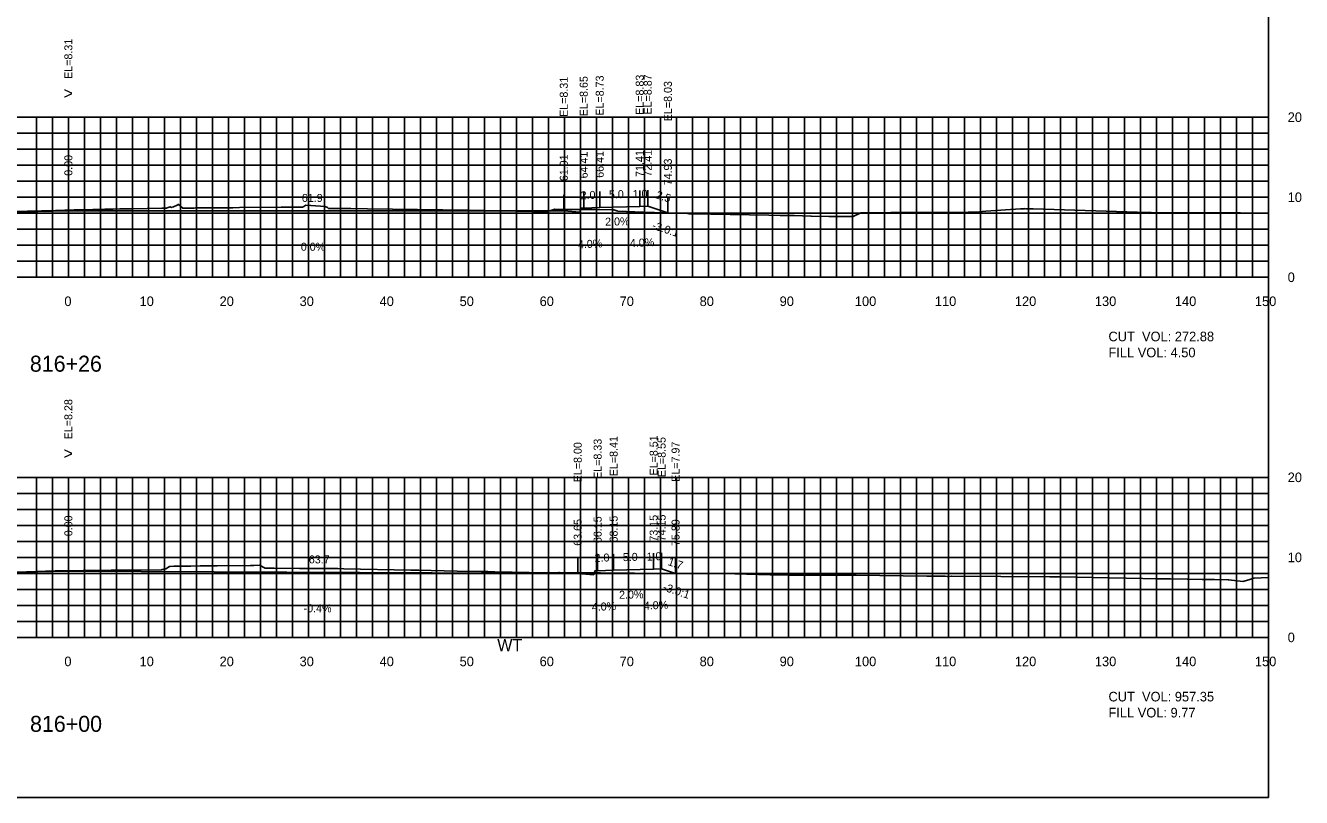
# Model space of a CAD drawing. Extents: x 1797419 to 1809236, y 248759 to 251512.
# Drawn here: x 1805345.6 to 1805505.1, y 250854.9 to 250951.3 of the extents above; entities that cross this region are included whole.
import ezdxf

# ---------------------------------------------------------------- set-up
doc = ezdxf.new("R2010")
doc.units = 0
for name, color, linetype in [('1', 7, 'Continuous'), ('10', 7, 'Continuous'), ('3', 7, 'Continuous'), ('31', 7, 'Continuous'), ('4', 7, 'Continuous'), ('60', 7, 'Continuous'), ('ANNO-TXT', 7, 'Continuous'), ('CL-CNST', 7, 'Continuous'), ('Level 62', 7, 'Continuous'), ('M-ROADS', 7, 'Continuous')]:
    doc.layers.add(name, color=color, linetype=linetype)

msp = doc.modelspace()

# ---------------------------------------------------------------- linework, layer by layer
for p, q in [((1805351, 250928.2), (1805351, 250930.2)), ((1805412.92, 250928.2), (1805412.92, 250930.2)), ((1805415.41, 250928.54), (1805415.41, 250930.54)), ((1805417.41, 250928.62), (1805417.41, 250930.62)), ((1805422.41, 250928.72), (1805422.41, 250930.72)), ((1805423.41, 250928.76), (1805423.41, 250930.76)), ((1805425.93, 250927.92), (1805425.93, 250929.92)), ((1805351, 250883.17), (1805351, 250885.17)), ((1805414.66, 250882.89), (1805414.66, 250884.89)), ((1805417.15, 250883.22), (1805417.15, 250885.22)), ((1805419.15, 250883.3), (1805419.15, 250885.3)), ((1805424.15, 250883.4), (1805424.15, 250885.4)), ((1805425.15, 250883.44), (1805425.15, 250885.44)), ((1805426.89, 250882.86), (1805426.89, 250884.86))]:
    msp.add_line(p, q)
msp.add_lwpolyline([(1805201, 250854.89), (1805501, 250854.89), (1805501, 251044.89), (1805201, 251044.89)], close=True)
at = {"layer": '60'}
for p, q in [((1805501, 250919.89), (1805501, 250939.89)), ((1805501.06, 250939.89), (1805501, 250939.89)), ((1805501.06, 250929.89), (1805501, 250929.89)), ((1805201, 250919.89), (1805501, 250919.89)), ((1805351, 250919.83), (1805351, 250919.89)), ((1805361, 250919.83), (1805361, 250919.89)), ((1805371, 250919.83), (1805371, 250919.89)), ((1805381, 250919.83), (1805381, 250919.89)), ((1805391, 250919.83), (1805391, 250919.89)), ((1805401, 250919.83), (1805401, 250919.89)), ((1805411, 250919.83), (1805411, 250919.89)), ((1805421, 250919.83), (1805421, 250919.89)), ((1805431, 250919.83), (1805431, 250919.89)), ((1805441, 250919.83), (1805441, 250919.89)), ((1805451, 250919.83), (1805451, 250919.89)), ((1805461, 250919.83), (1805461, 250919.89)), ((1805471, 250919.83), (1805471, 250919.89)), ((1805481, 250919.83), (1805481, 250919.89)), ((1805491, 250919.83), (1805491, 250919.89)), ((1805501, 250919.83), (1805501, 250919.89)), ((1805501.06, 250919.89), (1805501, 250919.89)), ((1805501, 250874.89), (1805501, 250894.89)), ((1805501.06, 250894.89), (1805501, 250894.89)), ((1805501.06, 250884.89), (1805501, 250884.89)), ((1805201, 250874.89), (1805501, 250874.89)), ((1805351, 250874.83), (1805351, 250874.89)), ((1805361, 250874.83), (1805361, 250874.89)), ((1805371, 250874.83), (1805371, 250874.89)), ((1805381, 250874.83), (1805381, 250874.89)), ((1805391, 250874.83), (1805391, 250874.89)), ((1805401, 250874.83), (1805401, 250874.89)), ((1805411, 250874.83), (1805411, 250874.89)), ((1805421, 250874.83), (1805421, 250874.89)), ((1805431, 250874.83), (1805431, 250874.89)), ((1805441, 250874.83), (1805441, 250874.89)), ((1805451, 250874.83), (1805451, 250874.89)), ((1805461, 250874.83), (1805461, 250874.89)), ((1805471, 250874.83), (1805471, 250874.89)), ((1805481, 250874.83), (1805481, 250874.89)), ((1805491, 250874.83), (1805491, 250874.89)), ((1805501, 250874.83), (1805501, 250874.89)), ((1805501.06, 250874.89), (1805501, 250874.89))]:
    msp.add_line(p, q, dxfattribs=at)
at = {"layer": 'CL-CNST'}
for points in [[(1805234.5, 250932.22), (1805250.53, 250926.88), (1805258.53, 250926.56), (1805258.86, 250926.56), (1805259.03, 250926.06), (1805261.03, 250926.22), (1805351, 250928.2), (1805412.92, 250928.2), (1805414.92, 250928.04), (1805415.08, 250928.54), (1805415.41, 250928.54), (1805417.41, 250928.62), (1805422.41, 250928.72), (1805423.41, 250928.76), (1805425.93, 250927.92)], [(1805235.06, 250887), (1805250.53, 250881.84), (1805258.53, 250881.52), (1805258.86, 250881.52), (1805259.03, 250881.02), (1805261.03, 250881.19), (1805351, 250883.17), (1805414.66, 250882.89), (1805416.66, 250882.72), (1805416.82, 250883.22), (1805417.15, 250883.22), (1805419.15, 250883.3), (1805424.15, 250883.4), (1805425.15, 250883.44), (1805426.89, 250882.86)]]:
    msp.add_lwpolyline(points, dxfattribs=at)
at = {"layer": 'Level 62'}
for p, q in [((1805201, 250939.89), (1805501, 250939.89)), ((1805347, 250919.89), (1805347, 250939.89)), ((1805349, 250919.89), (1805349, 250939.89)), ((1805351, 250919.89), (1805351, 250939.89)), ((1805353, 250919.89), (1805353, 250939.89)), ((1805355, 250919.89), (1805355, 250939.89)), ((1805357, 250919.89), (1805357, 250939.89)), ((1805359, 250919.89), (1805359, 250939.89)), ((1805361, 250919.89), (1805361, 250939.89)), ((1805363, 250919.89), (1805363, 250939.89)), ((1805365, 250919.89), (1805365, 250939.89)), ((1805367, 250919.89), (1805367, 250939.89)), ((1805369, 250919.89), (1805369, 250939.89)), ((1805371, 250919.89), (1805371, 250939.89)), ((1805373, 250919.89), (1805373, 250939.89)), ((1805375, 250919.89), (1805375, 250939.89)), ((1805377, 250919.89), (1805377, 250939.89)), ((1805379, 250919.89), (1805379, 250939.89)), ((1805381, 250919.89), (1805381, 250939.89)), ((1805383, 250919.89), (1805383, 250939.89)), ((1805385, 250919.89), (1805385, 250939.89)), ((1805387, 250919.89), (1805387, 250939.89)), ((1805389, 250919.89), (1805389, 250939.89)), ((1805391, 250919.89), (1805391, 250939.89)), ((1805393, 250919.89), (1805393, 250939.89)), ((1805395, 250919.89), (1805395, 250939.89)), ((1805397, 250919.89), (1805397, 250939.89)), ((1805399, 250919.89), (1805399, 250939.89)), ((1805401, 250919.89), (1805401, 250939.89)), ((1805403, 250919.89), (1805403, 250939.89)), ((1805405, 250919.89), (1805405, 250939.89)), ((1805407, 250919.89), (1805407, 250939.89)), ((1805409, 250919.89), (1805409, 250939.89)), ((1805411, 250919.89), (1805411, 250939.89)), ((1805413, 250919.89), (1805413, 250939.89)), ((1805415, 250919.89), (1805415, 250939.89)), ((1805417, 250919.89), (1805417, 250939.89)), ((1805419, 250919.89), (1805419, 250939.89)), ((1805421, 250919.89), (1805421, 250939.89)), ((1805423, 250919.89), (1805423, 250939.89)), ((1805425, 250919.89), (1805425, 250939.89)), ((1805427, 250919.89), (1805427, 250939.89)), ((1805429, 250919.89), (1805429, 250939.89)), ((1805431, 250919.89), (1805431, 250939.89)), ((1805433, 250919.89), (1805433, 250939.89)), ((1805435, 250919.89), (1805435, 250939.89)), ((1805437, 250919.89), (1805437, 250939.89)), ((1805439, 250919.89), (1805439, 250939.89)), ((1805441, 250919.89), (1805441, 250939.89)), ((1805443, 250919.89), (1805443, 250939.89)), ((1805445, 250919.89), (1805445, 250939.89)), ((1805447, 250919.89), (1805447, 250939.89)), ((1805449, 250919.89), (1805449, 250939.89)), ((1805451, 250919.89), (1805451, 250939.89)), ((1805453, 250919.89), (1805453, 250939.89)), ((1805455, 250919.89), (1805455, 250939.89)), ((1805457, 250919.89), (1805457, 250939.89)), ((1805459, 250919.89), (1805459, 250939.89)), ((1805461, 250919.89), (1805461, 250939.89)), ((1805463, 250919.89), (1805463, 250939.89)), ((1805465, 250919.89), (1805465, 250939.89)), ((1805467, 250919.89), (1805467, 250939.89)), ((1805469, 250919.89), (1805469, 250939.89)), ((1805471, 250919.89), (1805471, 250939.89)), ((1805473, 250919.89), (1805473, 250939.89)), ((1805475, 250919.89), (1805475, 250939.89)), ((1805477, 250919.89), (1805477, 250939.89)), ((1805479, 250919.89), (1805479, 250939.89)), ((1805481, 250919.89), (1805481, 250939.89)), ((1805483, 250919.89), (1805483, 250939.89)), ((1805485, 250919.89), (1805485, 250939.89)), ((1805487, 250919.89), (1805487, 250939.89)), ((1805489, 250919.89), (1805489, 250939.89)), ((1805491, 250919.89), (1805491, 250939.89)), ((1805493, 250919.89), (1805493, 250939.89)), ((1805495, 250919.89), (1805495, 250939.89)), ((1805497, 250919.89), (1805497, 250939.89)), ((1805499, 250919.89), (1805499, 250939.89)), ((1805501, 250919.89), (1805501, 250939.89)), ((1805201, 250937.89), (1805501, 250937.89)), ((1805201, 250935.89), (1805501, 250935.89)), ((1805201, 250933.89), (1805501, 250933.89)), ((1805201, 250931.89), (1805501, 250931.89)), ((1805201, 250929.89), (1805501, 250929.89)), ((1805201, 250927.89), (1805501, 250927.89)), ((1805201, 250925.89), (1805501, 250925.89)), ((1805201, 250923.89), (1805501, 250923.89)), ((1805201, 250921.89), (1805501, 250921.89)), ((1805201, 250919.89), (1805501, 250919.89)), ((1805201, 250894.89), (1805501, 250894.89)), ((1805347, 250874.89), (1805347, 250894.89)), ((1805349, 250874.89), (1805349, 250894.89)), ((1805351, 250874.89), (1805351, 250894.89)), ((1805353, 250874.89), (1805353, 250894.89)), ((1805355, 250874.89), (1805355, 250894.89)), ((1805357, 250874.89), (1805357, 250894.89)), ((1805359, 250874.89), (1805359, 250894.89)), ((1805361, 250874.89), (1805361, 250894.89)), ((1805363, 250874.89), (1805363, 250894.89)), ((1805365, 250874.89), (1805365, 250894.89)), ((1805367, 250874.89), (1805367, 250894.89)), ((1805369, 250874.89), (1805369, 250894.89)), ((1805371, 250874.89), (1805371, 250894.89)), ((1805373, 250874.89), (1805373, 250894.89)), ((1805375, 250874.89), (1805375, 250894.89)), ((1805377, 250874.89), (1805377, 250894.89)), ((1805379, 250874.89), (1805379, 250894.89)), ((1805381, 250874.89), (1805381, 250894.89)), ((1805383, 250874.89), (1805383, 250894.89)), ((1805385, 250874.89), (1805385, 250894.89)), ((1805387, 250874.89), (1805387, 250894.89)), ((1805389, 250874.89), (1805389, 250894.89)), ((1805391, 250874.89), (1805391, 250894.89)), ((1805393, 250874.89), (1805393, 250894.89)), ((1805395, 250874.89), (1805395, 250894.89)), ((1805397, 250874.89), (1805397, 250894.89)), ((1805399, 250874.89), (1805399, 250894.89)), ((1805401, 250874.89), (1805401, 250894.89)), ((1805403, 250874.89), (1805403, 250894.89)), ((1805405, 250874.89), (1805405, 250894.89)), ((1805407, 250874.89), (1805407, 250894.89)), ((1805409, 250874.89), (1805409, 250894.89)), ((1805411, 250874.89), (1805411, 250894.89)), ((1805413, 250874.89), (1805413, 250894.89)), ((1805415, 250874.89), (1805415, 250894.89)), ((1805417, 250874.89), (1805417, 250894.89)), ((1805419, 250874.89), (1805419, 250894.89)), ((1805421, 250874.89), (1805421, 250894.89)), ((1805423, 250874.89), (1805423, 250894.89)), ((1805425, 250874.89), (1805425, 250894.89)), ((1805427, 250874.89), (1805427, 250894.89)), ((1805429, 250874.89), (1805429, 250894.89)), ((1805431, 250874.89), (1805431, 250894.89)), ((1805433, 250874.89), (1805433, 250894.89)), ((1805435, 250874.89), (1805435, 250894.89)), ((1805437, 250874.89), (1805437, 250894.89)), ((1805439, 250874.89), (1805439, 250894.89)), ((1805441, 250874.89), (1805441, 250894.89)), ((1805443, 250874.89), (1805443, 250894.89)), ((1805445, 250874.89), (1805445, 250894.89)), ((1805447, 250874.89), (1805447, 250894.89)), ((1805449, 250874.89), (1805449, 250894.89)), ((1805451, 250874.89), (1805451, 250894.89)), ((1805453, 250874.89), (1805453, 250894.89)), ((1805455, 250874.89), (1805455, 250894.89)), ((1805457, 250874.89), (1805457, 250894.89)), ((1805459, 250874.89), (1805459, 250894.89)), ((1805461, 250874.89), (1805461, 250894.89)), ((1805463, 250874.89), (1805463, 250894.89)), ((1805465, 250874.89), (1805465, 250894.89)), ((1805467, 250874.89), (1805467, 250894.89)), ((1805469, 250874.89), (1805469, 250894.89)), ((1805471, 250874.89), (1805471, 250894.89)), ((1805473, 250874.89), (1805473, 250894.89)), ((1805475, 250874.89), (1805475, 250894.89)), ((1805477, 250874.89), (1805477, 250894.89)), ((1805479, 250874.89), (1805479, 250894.89)), ((1805481, 250874.89), (1805481, 250894.89)), ((1805483, 250874.89), (1805483, 250894.89)), ((1805485, 250874.89), (1805485, 250894.89)), ((1805487, 250874.89), (1805487, 250894.89)), ((1805489, 250874.89), (1805489, 250894.89)), ((1805491, 250874.89), (1805491, 250894.89)), ((1805493, 250874.89), (1805493, 250894.89)), ((1805495, 250874.89), (1805495, 250894.89)), ((1805497, 250874.89), (1805497, 250894.89)), ((1805499, 250874.89), (1805499, 250894.89)), ((1805501, 250874.89), (1805501, 250894.89)), ((1805201, 250892.89), (1805501, 250892.89)), ((1805201, 250890.89), (1805501, 250890.89)), ((1805201, 250888.89), (1805501, 250888.89)), ((1805201, 250886.89), (1805501, 250886.89)), ((1805201, 250884.89), (1805501, 250884.89)), ((1805201, 250882.89), (1805501, 250882.89)), ((1805201, 250880.89), (1805501, 250880.89)), ((1805201, 250878.89), (1805501, 250878.89)), ((1805201, 250876.89), (1805501, 250876.89)), ((1805201, 250874.89), (1805501, 250874.89))]:
    msp.add_line(p, q, dxfattribs=at)
at = {"layer": 'M-ROADS'}
for points in [[(1805337.13, 250927.93), (1805349.38, 250928.25), (1805351.71, 250928.3), (1805351.78, 250928.3), (1805351.81, 250928.3), (1805351.89, 250928.31), (1805354.05, 250928.36), (1805355.55, 250928.39), (1805356.16, 250928.4), (1805356.62, 250928.41), (1805357.43, 250928.42), (1805358.07, 250928.42), (1805358.08, 250928.42), (1805358.58, 250928.43), (1805358.99, 250928.43), (1805362.68, 250928.51), (1805362.74, 250928.51), (1805363.19, 250928.53), (1805363.26, 250928.54), (1805363.35, 250928.55), (1805363.71, 250928.7), (1805363.72, 250928.7), (1805363.72, 250928.7), (1805363.72, 250928.71), (1805363.72, 250928.71), (1805363.73, 250928.71), (1805363.73, 250928.71), (1805363.73, 250928.7), (1805363.73, 250928.7), (1805363.74, 250928.7), (1805363.74, 250928.7), (1805363.75, 250928.69), (1805363.75, 250928.69), (1805363.76, 250928.68), (1805363.76, 250928.67), (1805363.77, 250928.67), (1805363.78, 250928.66), (1805363.79, 250928.66), (1805363.79, 250928.65), (1805363.81, 250928.64), (1805363.83, 250928.63), (1805363.86, 250928.63), (1805363.9, 250928.62), (1805363.92, 250928.61), (1805363.96, 250928.64), (1805363.98, 250928.65), (1805364.13, 250928.7), (1805364.32, 250928.77), (1805364.43, 250928.82), (1805364.53, 250928.87), (1805364.58, 250928.89), (1805364.62, 250928.91), (1805364.64, 250928.92), (1805364.65, 250928.93), (1805364.65, 250928.93), (1805364.66, 250928.94), (1805364.67, 250928.95), (1805364.68, 250928.95), (1805364.69, 250928.96), (1805364.69, 250928.96), (1805364.69, 250928.96), (1805364.7, 250928.96), (1805364.76, 250928.98), (1805365.32, 250928.54), (1805365.33, 250928.53), (1805365.52, 250928.53), (1805366.26, 250928.53), (1805366.26, 250928.53), (1805366.34, 250928.54), (1805366.37, 250928.54), (1805366.44, 250928.54), (1805366.5, 250928.54), (1805366.57, 250928.54), (1805366.72, 250928.54), (1805366.73, 250928.54), (1805366.9, 250928.55), (1805366.93, 250928.55), (1805367.02, 250928.55), (1805367.21, 250928.55), (1805367.49, 250928.55), (1805367.6, 250928.55), (1805368.18, 250928.56), (1805368.21, 250928.56), (1805368.87, 250928.55), (1805369.26, 250928.55), (1805370.14, 250928.57), (1805371.54, 250928.58), (1805372.41, 250928.59), (1805377.58, 250928.63), (1805378.74, 250928.63), (1805378.96, 250928.64), (1805380.25, 250928.64), (1805380.43, 250928.75), (1805380.69, 250928.88), (1805382.51, 250928.77), (1805383.08, 250928.74), (1805383.38, 250928.59), (1805383.51, 250928.5), (1805384.24, 250928.49), (1805384.6, 250928.48), (1805385.06, 250928.48), (1805386.29, 250928.47), (1805388.38, 250928.45), (1805400.93, 250928.26), (1805409.12, 250928.11), (1805410.77, 250928.08), (1805411.32, 250928.24), (1805411.54, 250928.3), (1805411.63, 250928.33), (1805411.67, 250928.34), (1805411.8, 250928.38), (1805412.85, 250928.36), (1805415.32, 250928.37), (1805416.84, 250928.36), (1805419.18, 250928.3), (1805419.44, 250928.22), (1805419.56, 250928.18), (1805419.62, 250928.17), (1805419.67, 250928.15), (1805422.88, 250928.02), (1805428.39, 250927.84), (1805428.54, 250927.83), (1805428.72, 250927.83), (1805428.96, 250927.83), (1805429.29, 250927.82), (1805429.91, 250927.81), (1805430.4, 250927.8), (1805430.5, 250927.8), (1805431.31, 250927.78), (1805438.55, 250927.65), (1805439.98, 250927.62), (1805441.71, 250927.59), (1805443.81, 250927.54), (1805443.87, 250927.54), (1805446.05, 250927.49), (1805446.21, 250927.49), (1805449.09, 250927.48), (1805450.04, 250927.93), (1805450.06, 250927.93), (1805450.13, 250927.93), (1805450.16, 250927.93), (1805453.78, 250927.96), (1805463.47, 250928.02), (1805464.15, 250928.03), (1805464.21, 250928.03), (1805464.23, 250928.02), (1805464.24, 250928.03), (1805464.45, 250928.03), (1805464.51, 250928.03), (1805464.54, 250928.03), (1805464.54, 250928.03), (1805465.21, 250928.1), (1805465.66, 250928.13), (1805470, 250928.45), (1805470.47, 250928.45), (1805470.58, 250928.46), (1805470.65, 250928.45), (1805471.57, 250928.43), (1805485.9, 250927.97), (1805486.28, 250927.97), (1805486.32, 250927.97), (1805494.92, 250927.94), (1805495.92, 250927.94), (1805497.5, 250927.93), (1805501, 250927.91)], [(1805338.54, 250882.85), (1805349.34, 250883.19), (1805356.33, 250883.28), (1805362.63, 250883.34), (1805362.72, 250883.36), (1805362.84, 250883.39), (1805362.86, 250883.39), (1805362.93, 250883.4), (1805362.96, 250883.41), (1805363.17, 250883.44), (1805363.65, 250883.74), (1805363.72, 250883.76), (1805364.17, 250883.79), (1805364.59, 250883.79), (1805365.09, 250883.79), (1805365.1, 250883.79), (1805365.46, 250883.8), (1805365.55, 250883.8), (1805366.29, 250883.81), (1805367.47, 250883.82), (1805368.17, 250883.83), (1805369.61, 250883.84), (1805373.77, 250883.87), (1805374.14, 250883.87), (1805374.17, 250883.87), (1805374.18, 250883.87), (1805374.18, 250883.87), (1805374.18, 250883.86), (1805374.18, 250883.87), (1805374.87, 250883.91), (1805374.89, 250883.9), (1805375.58, 250883.55), (1805376.73, 250883.54), (1805379.89, 250883.52), (1805381.94, 250883.49), (1805382.35, 250883.49), (1805383.23, 250883.49), (1805384.66, 250883.48), (1805385.43, 250883.47), (1805393.81, 250883.3), (1805394.25, 250883.29), (1805394.82, 250883.28), (1805396.33, 250883.24), (1805399.58, 250883.17), (1805402.65, 250883.12), (1805403.21, 250883.12), (1805403.41, 250883.12), (1805404.32, 250883.1), (1805410.75, 250882.97), (1805411.02, 250882.97), (1805412.24, 250882.98), (1805412.38, 250882.98), (1805417.24, 250882.95), (1805417.53, 250882.94), (1805418.89, 250882.93), (1805419.61, 250882.93), (1805419.77, 250882.93), (1805420.4, 250882.92), (1805421.74, 250882.9), (1805423.08, 250882.88), (1805424.25, 250882.86), (1805424.43, 250882.86), (1805430.74, 250882.87), (1805431.33, 250882.87), (1805431.75, 250882.86), (1805431.8, 250882.86), (1805431.85, 250882.86), (1805431.93, 250882.86), (1805432.02, 250882.86), (1805432.06, 250882.86), (1805432.51, 250882.86), (1805432.57, 250882.86), (1805432.71, 250882.86), (1805432.81, 250882.86), (1805438.72, 250882.71), (1805439.11, 250882.71), (1805439.4, 250882.7), (1805439.7, 250882.7), (1805440.17, 250882.7), (1805440.68, 250882.69), (1805440.93, 250882.68), (1805441.36, 250882.67), (1805441.7, 250882.67), (1805442.05, 250882.67), (1805442.47, 250882.67), (1805447.68, 250882.65), (1805448.03, 250882.65), (1805448.75, 250882.65), (1805449.46, 250882.66), (1805458.3, 250882.54), (1805458.44, 250882.54), (1805458.54, 250882.54), (1805458.86, 250882.54), (1805458.95, 250882.53), (1805459.41, 250882.53), (1805459.67, 250882.53), (1805459.86, 250882.53), (1805459.94, 250882.54), (1805459.99, 250882.54), (1805460.19, 250882.53), (1805460.29, 250882.53), (1805460.57, 250882.53), (1805460.57, 250882.53), (1805460.84, 250882.52), (1805460.95, 250882.52), (1805461.36, 250882.53), (1805461.41, 250882.53), (1805473.69, 250882.45), (1805473.72, 250882.45), (1805473.75, 250882.45), (1805473.8, 250882.45), (1805474.35, 250882.44), (1805474.35, 250882.44), (1805474.35, 250882.44), (1805474.36, 250882.44), (1805474.36, 250882.44), (1805474.36, 250882.44), (1805474.36, 250882.44), (1805474.37, 250882.44), (1805474.38, 250882.44), (1805474.38, 250882.44), (1805474.92, 250882.44), (1805485.3, 250882.24), (1805486.91, 250882.22), (1805488.74, 250882.19), (1805490.83, 250882.16), (1805490.92, 250882.16), (1805492.72, 250882.13), (1805492.77, 250882.13), (1805494.27, 250882.11), (1805495.97, 250882.09), (1805496.06, 250882.07), (1805497.79, 250881.87), (1805498.54, 250882.07), (1805499.15, 250882.31), (1805501, 250882.37)]]:
    msp.add_lwpolyline(points, dxfattribs=at)

# ---------------------------------------------------------------- texts
for p in [(1805423.88, 250925.97), (1805425.23, 250880.78)]:
    msp.add_text('-3.0:1', height=1, rotation=341.5651).set_placement(p)
at = {"layer": '1'}
for s, p in [('816+26', (1805346.19, 250908.09)), ('816+00', (1805346.21, 250863.09))]:
    msp.add_text(s, height=2, dxfattribs=at).set_placement(p)
at = {"layer": '10'}
for s, p in [('0', (1805350.5, 250916.29)), ('10', (1805359.9, 250916.29)), ('20', (1805369.9, 250916.29)), ('30', (1805379.9, 250916.29)), ('40', (1805389.9, 250916.29)), ('50', (1805399.9, 250916.29)), ('60', (1805409.9, 250916.29)), ('70', (1805419.9, 250916.29)), ('80', (1805429.9, 250916.29)), ('90', (1805439.9, 250916.29)), ('100', (1805449.3, 250916.29)), ('110', (1805459.3, 250916.29)), ('120', (1805469.3, 250916.29)), ('130', (1805479.3, 250916.29)), ('140', (1805489.3, 250916.29)), ('150', (1805499.3, 250916.29)), ('0', (1805350.5, 250871.29)), ('10', (1805359.9, 250871.29)), ('20', (1805369.9, 250871.29)), ('30', (1805379.9, 250871.29)), ('40', (1805389.9, 250871.29)), ('50', (1805399.9, 250871.29)), ('60', (1805409.9, 250871.29)), ('70', (1805419.9, 250871.29)), ('80', (1805429.9, 250871.29)), ('90', (1805439.9, 250871.29)), ('100', (1805449.3, 250871.29)), ('110', (1805459.3, 250871.29)), ('120', (1805469.3, 250871.29)), ('130', (1805479.3, 250871.29)), ('140', (1805489.3, 250871.29)), ('150', (1805499.3, 250871.29))]:
    msp.add_text(s, height=1.2, dxfattribs=at).set_placement(p)
at = {"layer": '3'}
for s, p in [('EL=8.31', (1805351.5, 250944.67)), ('EL=8.87', (1805423.91, 250940.22)), ('EL=8.31', (1805413.42, 250939.92)), ('EL=8.65', (1805415.91, 250940)), ('EL=8.73', (1805417.91, 250940.08)), ('EL=8.83', (1805422.91, 250940.18)), ('EL=8.03', (1805426.43, 250939.38)), ('66.41', (1805417.91, 250932.32)), ('71.41', (1805422.91, 250932.42)), ('72.41', (1805423.91, 250932.46)), ('0.00', (1805351.5, 250932.57)), ('61.91', (1805413.42, 250931.9)), ('64.41', (1805415.91, 250932.24)), ('74.93', (1805426.43, 250931.37)), ('EL=8.28', (1805351.5, 250899.64)), ('EL=8.00', (1805415.16, 250894.27)), ('EL=8.33', (1805417.65, 250894.69)), ('EL=8.41', (1805419.65, 250895.02)), ('EL=8.51', (1805424.65, 250895.12)), ('EL=8.55', (1805425.65, 250894.91)), ('EL=7.97', (1805427.39, 250894.33)), ('0.00', (1805351.5, 250887.53)), ('63.65', (1805415.16, 250886.34)), ('66.15', (1805417.65, 250886.67)), ('68.15', (1805419.65, 250886.75)), ('73.15', (1805424.65, 250886.85)), ('74.15', (1805425.65, 250886.89)), ('75.89', (1805427.39, 250886.31))]:
    msp.add_text(s, height=1, rotation=90, dxfattribs=at).set_placement(p)
at = {"layer": '31'}
for s, p in [('20', (1805503.4, 250939.29)), ('10', (1805503.4, 250929.29)), ('0', (1805503.4, 250919.29)), ('20', (1805503.4, 250894.29)), ('10', (1805503.4, 250884.29)), ('0', (1805503.4, 250874.29))]:
    msp.add_text(s, height=1.2, dxfattribs=at).set_placement(p)
at = {"layer": '4'}
for s, rotation, p in [('1.0', 2.2906, (1805421.55, 250929.78)), ('2.0', 2.2906, (1805415.05, 250929.62)), ('5.0', 1.1458, (1805418.57, 250929.74)), ('2.5', 341.5651, (1805424.35, 250929.79)), ('2.0%', 1.1458, (1805418.1, 250926.33)), ('4.0%', 2.2906, (1805414.7, 250923.5)), ('4.0%', 2.2906, (1805421.2, 250923.66)), ('63.7', 359.7447, (1805381.05, 250884.14)), ('2.0', 2.2906, (1805416.79, 250884.31)), ('5.0', 1.1458, (1805420.31, 250884.42)), ('1.0', 2.2906, (1805423.29, 250884.47)), ('1.7', 341.5651, (1805425.85, 250883.95)), ('2.0%', 1.1458, (1805419.84, 250879.71)), ('-0.4%', 359.7447, (1805380.4, 250878.04)), ('4.0%', 2.2906, (1805416.44, 250878.19)), ('4.0%', 2.2906, (1805422.94, 250878.35))]:
    msp.add_text(s, height=1, rotation=rotation, dxfattribs=at).set_placement(p)
for s, p in [('61.9', (1805380.18, 250929.3)), ('0.0%', (1805380.05, 250923.2))]:
    msp.add_text(s, height=1, dxfattribs=at).set_placement(p)
at = {"layer": '60'}
for s, p in [('>', (1805350.39, 250942.14)), ('>', (1805350.39, 250897.14)), ('WT', (1805404.61, 250873.17))]:
    msp.add_text(s, height=1.5, dxfattribs=at).set_placement(p)
at = {"layer": 'ANNO-TXT'}
for s, p in [('CUT  VOL: 272.88', (1805481, 250911.89)), ('FILL VOL: 4.50', (1805481, 250909.89)), ('CUT  VOL: 957.35', (1805481, 250866.89)), ('FILL VOL: 9.77', (1805481, 250864.89))]:
    msp.add_text(s, height=1.2, dxfattribs=at).set_placement(p)

doc.saveas('drawing.dxf')
